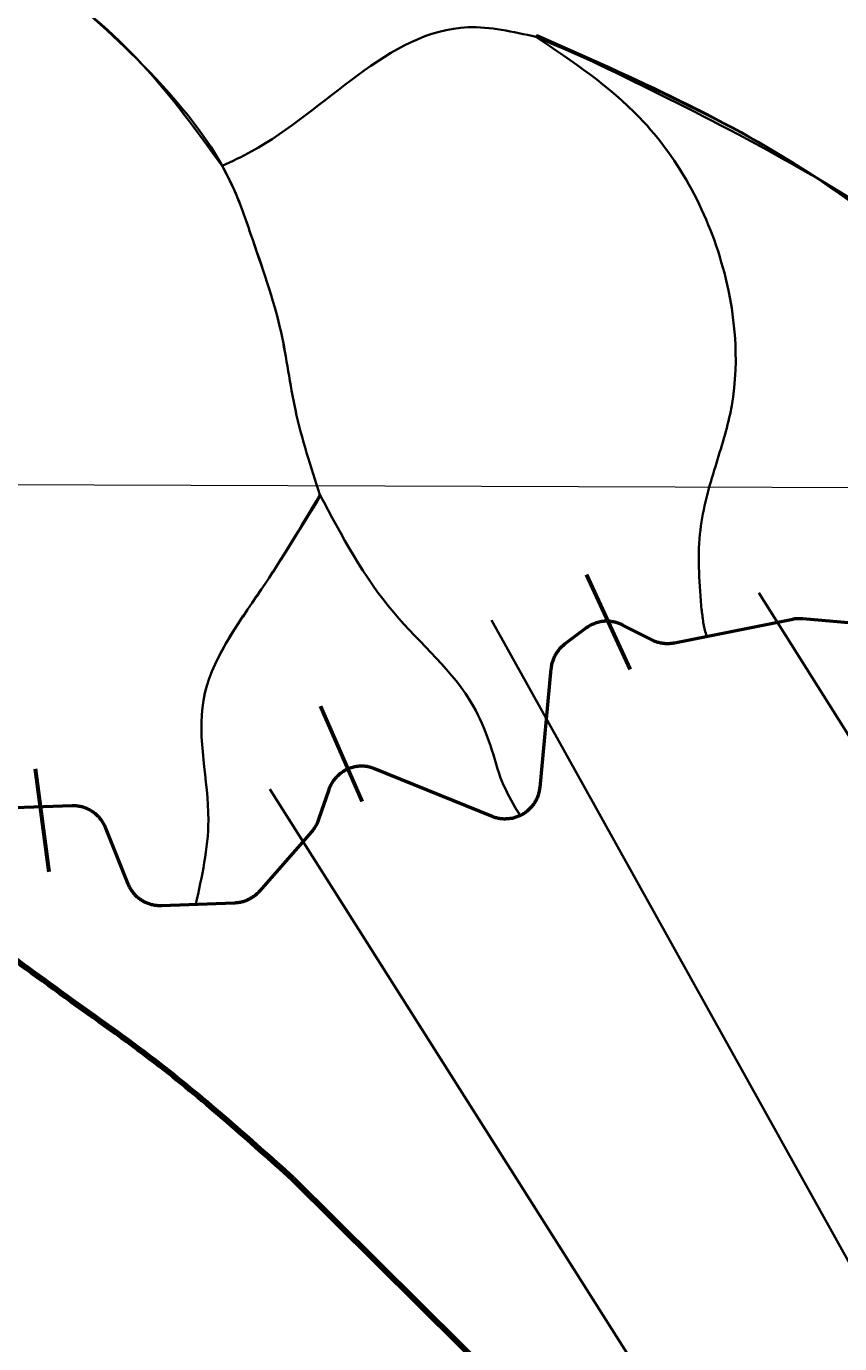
# Model space of a CAD drawing. Extents: x 553962 to 842807, y 8883888 to 9032388.
# Drawn here: x 694106 to 696450, y 8946928 to 8950723 of the extents above; entities that cross this region are included whole.
import ezdxf

# ---------------------------------------------------------------- set-up
doc = ezdxf.new("R2010")
doc.units = 0
doc.header["$LTSCALE"] = 150
for name, color, linetype, lineweight in [('1', 7, 'Continuous', 13), ('20', 7, 'Continuous', 35), ('40', 7, 'Continuous', 60), ('60', 7, 'Continuous', 53), ('9', 7, 'Continuous', 90)]:
    doc.layers.add(name, color=color, linetype=linetype, lineweight=lineweight)

msp = doc.modelspace()

# ---------------------------------------------------------------- linework, layer by layer
at = {"layer": '1'}
msp.add_line((565315.3, 8949866.8), (791497.7, 8949052.2), dxfattribs=at)
at = {"layer": '20'}
for p, q in [((695578.1, 8950697.8), (695574.8, 8950692.9)), ((694595.9, 8948193), (694593.8, 8948192.9))]:
    msp.add_line(p, q, dxfattribs=at)
for points in [[(696067.5, 8948965.1), (696315.1, 8949014.6), (696315.5, 8949014.7), (696318.3, 8949015.2), (696321.1, 8949015.6), (696323.9, 8949016), (696326.7, 8949016.2), (696329.5, 8949016.4), (696332.4, 8949016.5), (696335.2, 8949016.5), (696338, 8949016.5), (696340.8, 8949016.3), (696343.7, 8949016.1), (696563.3, 8948996.5)], [(696067.1, 8948965), (695973.7, 8948946.3), (695971, 8948945.8), (695968.2, 8948945.3), (695965.3, 8948945), (695962.5, 8948944.7), (695959.7, 8948944.5), (695956.9, 8948944.4), (695954.1, 8948944.3), (695951.2, 8948944.4), (695948.4, 8948944.5), (695945.6, 8948944.7), (695942.8, 8948945), (695940, 8948945.3), (695937.2, 8948945.8), (695934.4, 8948946.3), (695931.6, 8948946.9), (695928.9, 8948947.6), (695926.2, 8948948.3), (695923.5, 8948949.2), (695920.8, 8948950.1), (695918.1, 8948951), (695915.5, 8948952.1), (695912.9, 8948953.2), (695910.3, 8948954.4), (695908.7, 8948955.2), (695824.3, 8948998.3), (695821.8, 8948999.5), (695819.2, 8949000.7), (695816.6, 8949001.8), (695814, 8949002.8), (695811.3, 8949003.8), (695808.6, 8949004.7), (695805.9, 8949005.5), (695803.2, 8949006.2), (695800.4, 8949006.8), (695797.6, 8949007.4), (695794.8, 8949007.9), (695792.1, 8949008.3), (695789.2, 8949008.6), (695786.4, 8949008.9), (695783.6, 8949009.1), (695780.8, 8949009.2), (695778, 8949009.2), (695775.1, 8949009.1), (695772.3, 8949009), (695769.5, 8949008.7), (695766.7, 8949008.4), (695763.9, 8949008), (695761.1, 8949007.6), (695758.3, 8949007), (695755.5, 8949006.4), (695752.8, 8949005.7), (695750.1, 8949004.9), (695747.4, 8949004.1), (695744.7, 8949003.1), (695742.1, 8949002.1), (695739.5, 8949001.1), (695736.9, 8948999.9), (695734.3, 8948998.7), (695731.8, 8948997.4), (695729.3, 8948996), (695726.9, 8948994.6), (695724.5, 8948993.1), (695722.2, 8948991.5), (695719.8, 8948989.9), (695718.6, 8948989), (695657.3, 8948942.6), (695655.1, 8948940.9), (695652.9, 8948939.1), (695650.8, 8948937.2), (695648.7, 8948935.3), (695646.7, 8948933.3), (695644.7, 8948931.3), (695642.8, 8948929.2), (695640.9, 8948927.1), (695639.2, 8948924.9)], [(695639.2, 8948924.9), (695637.4, 8948922.6), (695635.8, 8948920.3), (695634.2, 8948918), (695632.7, 8948915.6), (695631.2, 8948913.2), (695629.8, 8948910.7), (695628.5, 8948908.2), (695627.2, 8948905.7), (695626.1, 8948903.1), (695625, 8948900.5), (695623.9, 8948897.9), (695623, 8948895.2), (695622.1, 8948892.5), (695621.3, 8948889.8), (695620.6, 8948887.1), (695619.9, 8948884.3), (695619.3, 8948881.6), (695618.9, 8948878.8), (695618.5, 8948876), (695618.1, 8948873.2), (695618, 8948872.3), (695585.4, 8948529.7), (695585.1, 8948526.9), (695584.7, 8948524.1), (695584.2, 8948521.3), (695583.7, 8948518.5), (695583, 8948515.8), (695582.3, 8948513), (695581.6, 8948510.3), (695580.7, 8948507.6), (695579.8, 8948504.9), (695578.8, 8948502.3), (695577.7, 8948499.7), (695576.5, 8948497.1), (695575.3, 8948494.6), (695574, 8948492), (695572.6, 8948489.6), (695571.2, 8948487.1), (695569.7, 8948484.7), (695568.1, 8948482.4), (695566.5, 8948480.1), (695564.8, 8948477.8), (695563, 8948475.6), (695561.2, 8948473.5), (695559.3, 8948471.4), (695557.3, 8948469.3), (695555.3, 8948467.3), (695553.3, 8948465.4), (695551.2, 8948463.5), (695549, 8948461.7), (695546.8, 8948459.9), (695544.5, 8948458.2), (695542.2, 8948456.6), (695539.8, 8948455), (695537.4, 8948453.6), (695535, 8948452.1), (695532.5, 8948450.8), (695530, 8948449.5), (695529.7, 8948449.3)], [(695079.5, 8948591.1), (695076.7, 8948591.3), (695073.9, 8948591.4), (695071.1, 8948591.4), (695068.2, 8948591.3), (695065.4, 8948591.2), (695062.6, 8948591), (695059.8, 8948590.6), (695057, 8948590.3), (695054.2, 8948589.8), (695051.4, 8948589.2), (695048.7, 8948588.6), (695045.9, 8948587.9), (695043.2, 8948587.1), (695040.5, 8948586.3), (695037.8, 8948585.3), (695035.2, 8948584.3), (695032.6, 8948583.3), (695030, 8948582.1), (695027.4, 8948580.9), (695024.9, 8948579.6), (695022.5, 8948578.2), (695020, 8948576.8), (695017.6, 8948575.3), (695015.3, 8948573.7), (695013, 8948572.1), (695010.7, 8948570.4), (695008.5, 8948568.6), (695006.3, 8948566.8), (695004.2, 8948564.9), (695002.2, 8948562.9), (695000.2, 8948560.9), (694998.3, 8948558.9), (694996.4, 8948556.8), (694994.6, 8948554.6), (694992.8, 8948552.4), (694991.1, 8948550.1), (694989.5, 8948547.8), (694987.9, 8948545.4), (694986.4, 8948543), (694985, 8948540.6), (694983.7, 8948538.1), (694982.4, 8948535.6), (694981.2, 8948533), (694980, 8948530.4), (694978.9, 8948527.8), (694978, 8948525.2), (694977.4, 8948523.5), (694948.2, 8948437.4), (694947.2, 8948434.8), (694946.2, 8948432.1), (694945.1, 8948429.5), (694944, 8948426.9), (694942.7, 8948424.4), (694941.4, 8948421.9), (694940, 8948419.4), (694938.6, 8948417), (694937, 8948414.6), (694935.5, 8948412.3), (694933.8, 8948410), (694932.1, 8948407.7), (694930.3, 8948405.5), (694928.7, 8948403.6), (694777.3, 8948231.1), (694775.4, 8948229), (694773.5, 8948226.9), (694771.5, 8948224.9), (694769.4, 8948223), (694767.3, 8948221.1), (694765.1, 8948219.3), (694762.9, 8948217.6), (694760.6, 8948215.9), (694758.3, 8948214.3), (694755.9, 8948212.7), (694753.5, 8948211.2), (694751.1, 8948209.8), (694748.6, 8948208.5), (694746.1, 8948207.2), (694743.5, 8948206), (694740.9, 8948204.8), (694738.3, 8948203.8), (694735.7, 8948202.8), (694733, 8948201.9), (694730.3, 8948201), (694727.6, 8948200.3), (694724.8, 8948199.6), (694722, 8948199), (694719.3, 8948198.5), (694716.5, 8948198), (694713.7, 8948197.7), (694710.8, 8948197.4), (694708, 8948197.2), (694705.9, 8948197.1), (694595.9, 8948193)], [(695528.4, 8948448.7), (695527.4, 8948448.3), (695524.8, 8948447.1), (695522.2, 8948446.1), (695519.6, 8948445.1), (695516.9, 8948444.2), (695514.2, 8948443.3), (695511.5, 8948442.6), (695508.7, 8948441.9), (695506, 8948441.2), (695503.2, 8948440.7), (695500.4, 8948440.3), (695497.6, 8948439.9), (695494.8, 8948439.6), (695492, 8948439.4), (695489.1, 8948439.3), (695486.3, 8948439.2), (695483.5, 8948439.2), (695480.7, 8948439.3), (695477.8, 8948439.5), (695475, 8948439.8), (695472.2, 8948440.1), (695469.4, 8948440.6), (695466.6, 8948441.1), (695463.9, 8948441.6), (695461.1, 8948442.3), (695458.4, 8948443), (695455.7, 8948443.8), (695453, 8948444.7), (695450.3, 8948445.7), (695448.2, 8948446.6), (695109.7, 8948584.1), (695107.1, 8948585.1), (695104.4, 8948586), (695101.7, 8948586.9), (695099, 8948587.7), (695096.3, 8948588.4), (695093.5, 8948589.1), (695090.8, 8948589.6), (695088, 8948590.1), (695085.2, 8948590.5), (695082.4, 8948590.9), (695079.5, 8948591.1)], [(694476, 8948190.5), (694473.2, 8948191), (694470.5, 8948191.5), (694467.7, 8948192.2), (694465, 8948192.9), (694462.2, 8948193.7), (694459.6, 8948194.6), (694456.9, 8948195.5), (694454.3, 8948196.6), (694451.7, 8948197.7), (694449.1, 8948198.9), (694446.6, 8948200.1), (694444.1, 8948201.4), (694441.6, 8948202.8), (694439.2, 8948204.3), (694436.8, 8948205.8), (694434.5, 8948207.4), (694432.2, 8948209.1), (694429.9, 8948210.8), (694427.7, 8948212.6), (694425.6, 8948214.4), (694423.5, 8948216.3), (694421.5, 8948218.3), (694419.5, 8948220.3), (694417.6, 8948222.4), (694415.7, 8948224.5), (694413.9, 8948226.7), (694412.2, 8948229), (694410.5, 8948231.2), (694408.9, 8948233.6), (694407.4, 8948235.9), (694405.9, 8948238.3), (694404.5, 8948240.8), (694403.2, 8948243.3), (694401.9, 8948245.8), (694400.7, 8948248.4), (694399.6, 8948251), (694399.2, 8948251.9), (694333.8, 8948414.5), (694332.7, 8948417.1), (694331.6, 8948419.7), (694330.3, 8948422.2), (694329, 8948424.7), (694327.6, 8948427.2), (694326.2, 8948429.6), (694324.7, 8948432), (694323.1, 8948434.3), (694321.4, 8948436.7), (694319.7, 8948438.9), (694317.9, 8948441.1), (694316.1, 8948443.2), (694314.2, 8948445.3), (694312.2, 8948447.4), (694310.2, 8948449.4), (694308.2, 8948451.3), (694306, 8948453.2), (694303.9, 8948455), (694301.6, 8948456.7), (694299.4, 8948458.4), (694297, 8948460), (694294.7, 8948461.6), (694292.3, 8948463.1), (694289.8, 8948464.5), (694287.3, 8948465.8), (694284.8, 8948467.1), (694282.2, 8948468.3), (694279.7, 8948469.4), (694277, 8948470.5), (694274.4, 8948471.5), (694271.7, 8948472.4), (694269, 8948473.2), (694266.3, 8948473.9), (694263.5, 8948474.6), (694260.8, 8948475.2), (694258, 8948475.7), (694255.2, 8948476.2), (694252.4, 8948476.5), (694249.6, 8948476.8), (694246.7, 8948477), (694243.9, 8948477.1), (694241.1, 8948477.2), (694238.2, 8948477.1), (694237.7, 8948477.1), (693961.3, 8948467.8)], [(694593.5, 8948192.9), (694495.7, 8948189.2), (694492.9, 8948189.2), (694490.1, 8948189.2), (694487.2, 8948189.3), (694484.4, 8948189.5), (694481.6, 8948189.7), (694478.8, 8948190.1), (694476, 8948190.5)]]:
    msp.add_lwpolyline(points, dxfattribs=at)
for points in [[(694670, 8950321.1), (694439.8, 8950613.6), (694156.9, 8950862.1), (693930.9, 8951017.6), (693735.2, 8951158.4), (693520.4, 8951385.6), (693322.3, 8951661.8), (693205.5, 8951886.3), (693164.6, 8952071.8), (693144.7, 8952201.6), (693113.2, 8952323.7)], [(693113.3, 8952323.5), (693144.7, 8952201.6), (693164.6, 8952071.8), (693205.5, 8951886.3), (693322.3, 8951661.8), (693520.4, 8951385.6), (693735.2, 8951158.4), (693930.9, 8951017.6), (694156.9, 8950862.1), (694439.8, 8950613.6), (694704.7, 8950252.2), (694752.1, 8950125.6), (694839.8, 8949841.7), (694881.4, 8949617.9), (694952.1, 8949373.3)], [(695574.8, 8950692.9), (695379, 8950720.6), (694755.4, 8950363.2), (694670, 8950321.1)], [(694670, 8950321.1), (694755.4, 8950363.2), (695379, 8950720.6), (695574.8, 8950692.9)], [(695574.8, 8950692.9), (695873.2, 8950460.6), (696117.7, 8950012.7), (696134.3, 8949606.3), (696088.7, 8949444.6), (696047.4, 8949260.3), (696052.2, 8949040.7)], [(696889.2, 8949885.6), (696382.1, 8950287.3), (695574.8, 8950692.9)], [(695574.8, 8950692.9), (695873.2, 8950460.6), (696117.7, 8950012.7), (696134.3, 8949606.3), (696088.7, 8949444.6), (696047.4, 8949260.3), (696052.2, 8949040.7)], [(696052.2, 8949040.7), (696047.4, 8949260.3), (696088.7, 8949444.6), (696134.3, 8949606.3), (696117.7, 8950012.7), (695873.2, 8950460.6), (695574.8, 8950692.9)], [(696888, 8949886.3), (696382.1, 8950287.3), (695578.1, 8950697.8)], [(697761.3, 8948453.6), (697736.3, 8948577.4), (697674, 8948827.1), (697646.2, 8949109.5), (697322.9, 8949341.7), (697007.9, 8949764.7), (696382.1, 8950287.3), (695578.1, 8950697.8)], [(694952.1, 8949373.3), (694881.4, 8949617.9), (694839.8, 8949841.7), (694752.1, 8950125.6), (694704.7, 8950252.2), (694670.1, 8950321)], [(694593.8, 8948192.9), (694630.4, 8948436.2), (694616, 8948781.1), (694782.6, 8949100.2), (694955, 8949373.3)], [(694593.8, 8948192.9), (694630.4, 8948436.2), (694616, 8948781.1), (694782.6, 8949100.2), (694955, 8949373.3)], [(694952.1, 8949373.1), (694782.6, 8949100.2), (694616, 8948781.1), (694630.4, 8948436.2), (694593.8, 8948192.9)], [(694952.1, 8949373.3), (695164.7, 8949034.1), (695394.6, 8948763.9), (695472.1, 8948556.9)], [(695472.1, 8948556.9), (695394.6, 8948763.9), (695164.7, 8949034.1), (694952.1, 8949373.3)], [(695472.1, 8948556.9), (695394.6, 8948763.9), (695164.7, 8949034.1), (694952.1, 8949373.3)], [(696052.1, 8949044.8), (696057.1, 8949005.9), (696065.3, 8948970.4), (696067.1, 8948964.9)], [(696052.1, 8949044.8), (696057.1, 8949005.9), (696065.3, 8948970.4), (696066.5, 8948966.9)], [(695471.2, 8948559.5), (695515.2, 8948472.2), (695530.4, 8948448.1)], [(695529.7, 8948449.3), (695515.2, 8948472.2), (695471.2, 8948559.5)], [(695471.2, 8948559.5), (695515.2, 8948472.2), (695530.4, 8948448.1)]]:
    msp.add_spline(points, degree=3, dxfattribs=at)
at = {"layer": '40'}
for p, q in [((695719.9, 8949143.6), (695845.8, 8948871.3)), ((694953.3, 8948764.7), (695073.5, 8948489.8)), ((694131.4, 8948584.2), (694170.8, 8948286.8))]:
    msp.add_line(p, q, dxfattribs=at)
at = {"layer": '40', "lineweight": 35}
for points in [[(696217.4, 8949091.4), (697067.7, 8947741.4), (698949.7, 8947741.4)], [(695446.4, 8949012), (696489.5, 8947140.1), (698122.1, 8947140.1)], [(694807.4, 8948525.6), (696231.8, 8946277.9), (698088.1, 8946277.9)]]:
    msp.add_lwpolyline(points, dxfattribs=at)
at = {"layer": '60'}
for points in [[(696563.3, 8948996.5), (696343.7, 8949016.1), (696340.8, 8949016.3), (696338, 8949016.5), (696335.2, 8949016.5), (696332.4, 8949016.5), (696329.5, 8949016.4), (696326.7, 8949016.2), (696323.9, 8949016), (696321.1, 8949015.6), (696318.3, 8949015.2), (696315.5, 8949014.7), (696315.1, 8949014.6), (695973.7, 8948946.3), (695971, 8948945.8), (695968.2, 8948945.3), (695965.3, 8948945), (695962.5, 8948944.7), (695959.7, 8948944.5), (695956.9, 8948944.4), (695954.1, 8948944.3), (695951.2, 8948944.4), (695948.4, 8948944.5), (695945.6, 8948944.7), (695942.8, 8948945), (695940, 8948945.3), (695937.2, 8948945.8), (695934.4, 8948946.3), (695931.6, 8948946.9), (695928.9, 8948947.6), (695926.2, 8948948.3), (695923.5, 8948949.2), (695920.8, 8948950.1), (695918.1, 8948951), (695915.5, 8948952.1), (695912.9, 8948953.2), (695910.3, 8948954.4), (695908.7, 8948955.2), (695824.3, 8948998.3), (695821.8, 8948999.5), (695819.2, 8949000.7), (695816.6, 8949001.8), (695814, 8949002.8), (695811.3, 8949003.8), (695808.6, 8949004.7), (695805.9, 8949005.5), (695803.2, 8949006.2), (695800.4, 8949006.8), (695797.6, 8949007.4), (695794.8, 8949007.9), (695792.1, 8949008.3), (695789.2, 8949008.6), (695786.4, 8949008.9), (695783.6, 8949009.1), (695780.8, 8949009.2), (695778, 8949009.2), (695775.1, 8949009.1), (695772.3, 8949009), (695769.5, 8949008.7), (695766.7, 8949008.4), (695763.9, 8949008), (695761.1, 8949007.6), (695758.3, 8949007), (695755.5, 8949006.4), (695752.8, 8949005.7), (695750.1, 8949004.9), (695747.4, 8949004.1), (695744.7, 8949003.1), (695742.1, 8949002.1), (695739.5, 8949001.1), (695736.9, 8948999.9), (695734.3, 8948998.7), (695731.8, 8948997.4), (695729.3, 8948996), (695726.9, 8948994.6), (695724.5, 8948993.1), (695722.2, 8948991.5), (695719.8, 8948989.9), (695718.6, 8948989), (695657.3, 8948942.6), (695655.1, 8948940.9), (695652.9, 8948939.1), (695650.8, 8948937.2), (695648.7, 8948935.3), (695646.7, 8948933.3), (695644.7, 8948931.3), (695642.8, 8948929.2), (695640.9, 8948927.1), (695639.2, 8948924.9)], [(695639.2, 8948924.9), (695637.4, 8948922.6), (695635.8, 8948920.3), (695634.2, 8948918), (695632.7, 8948915.6), (695631.2, 8948913.2), (695629.8, 8948910.7), (695628.5, 8948908.2), (695627.2, 8948905.7), (695626.1, 8948903.1), (695625, 8948900.5), (695623.9, 8948897.9), (695623, 8948895.2), (695622.1, 8948892.5), (695621.3, 8948889.8), (695620.6, 8948887.1), (695619.9, 8948884.3), (695619.3, 8948881.6), (695618.9, 8948878.8), (695618.5, 8948876), (695618.1, 8948873.2), (695618, 8948872.3), (695585.4, 8948529.7), (695585.1, 8948526.9), (695584.7, 8948524.1), (695584.2, 8948521.3), (695583.7, 8948518.5), (695583, 8948515.8), (695582.3, 8948513), (695581.6, 8948510.3), (695580.7, 8948507.6), (695579.8, 8948504.9), (695578.8, 8948502.3), (695577.7, 8948499.7), (695576.5, 8948497.1), (695575.3, 8948494.6), (695574, 8948492), (695572.6, 8948489.6), (695571.2, 8948487.1), (695569.7, 8948484.7), (695568.1, 8948482.4), (695566.5, 8948480.1), (695564.8, 8948477.8), (695563, 8948475.6), (695561.2, 8948473.5), (695559.3, 8948471.4), (695557.3, 8948469.3), (695555.3, 8948467.3), (695553.3, 8948465.4), (695551.2, 8948463.5), (695549, 8948461.7), (695546.8, 8948459.9), (695544.5, 8948458.2), (695542.2, 8948456.6), (695539.8, 8948455), (695537.4, 8948453.6), (695535, 8948452.1), (695532.5, 8948450.8), (695530, 8948449.5), (695527.4, 8948448.3), (695524.8, 8948447.1), (695522.2, 8948446.1), (695519.6, 8948445.1), (695516.9, 8948444.2), (695514.2, 8948443.3), (695511.5, 8948442.6), (695508.7, 8948441.9), (695506, 8948441.2), (695503.2, 8948440.7), (695500.4, 8948440.3), (695497.6, 8948439.9), (695494.8, 8948439.6), (695492, 8948439.4), (695489.1, 8948439.3), (695486.3, 8948439.2), (695483.5, 8948439.2), (695480.7, 8948439.3), (695477.8, 8948439.5), (695475, 8948439.8), (695472.2, 8948440.1), (695469.4, 8948440.6), (695466.6, 8948441.1), (695463.9, 8948441.6), (695461.1, 8948442.3), (695458.4, 8948443), (695455.7, 8948443.8), (695453, 8948444.7), (695450.3, 8948445.7), (695448.2, 8948446.6), (695109.7, 8948584.1), (695107.1, 8948585.1), (695104.4, 8948586), (695101.7, 8948586.9), (695099, 8948587.7), (695096.3, 8948588.4), (695093.5, 8948589.1), (695090.8, 8948589.6), (695088, 8948590.1), (695085.2, 8948590.5), (695082.4, 8948590.9), (695079.5, 8948591.1)], [(695079.5, 8948591.1), (695076.7, 8948591.3), (695073.9, 8948591.4), (695071.1, 8948591.4), (695068.2, 8948591.3), (695065.4, 8948591.2), (695062.6, 8948591), (695059.8, 8948590.6), (695057, 8948590.3), (695054.2, 8948589.8), (695051.4, 8948589.2), (695048.7, 8948588.6), (695045.9, 8948587.9), (695043.2, 8948587.1), (695040.5, 8948586.3), (695037.8, 8948585.3), (695035.2, 8948584.3), (695032.6, 8948583.3), (695030, 8948582.1), (695027.4, 8948580.9), (695024.9, 8948579.6), (695022.5, 8948578.2), (695020, 8948576.8), (695017.6, 8948575.3), (695015.3, 8948573.7), (695013, 8948572.1), (695010.7, 8948570.4), (695008.5, 8948568.6), (695006.3, 8948566.8), (695004.2, 8948564.9), (695002.2, 8948562.9), (695000.2, 8948560.9), (694998.3, 8948558.9), (694996.4, 8948556.8), (694994.6, 8948554.6), (694992.8, 8948552.4), (694991.1, 8948550.1), (694989.5, 8948547.8), (694987.9, 8948545.4), (694986.4, 8948543), (694985, 8948540.6), (694983.7, 8948538.1), (694982.4, 8948535.6), (694981.2, 8948533), (694980, 8948530.4), (694978.9, 8948527.8), (694978, 8948525.2), (694977.4, 8948523.5), (694948.2, 8948437.4), (694947.2, 8948434.8), (694946.2, 8948432.1), (694945.1, 8948429.5), (694944, 8948426.9), (694942.7, 8948424.4), (694941.4, 8948421.9), (694940, 8948419.4), (694938.6, 8948417), (694937, 8948414.6), (694935.5, 8948412.3), (694933.8, 8948410), (694932.1, 8948407.7), (694930.3, 8948405.5), (694928.7, 8948403.6), (694777.3, 8948231.1), (694775.4, 8948229), (694773.5, 8948226.9), (694771.5, 8948224.9), (694769.4, 8948223), (694767.3, 8948221.1), (694765.1, 8948219.3), (694762.9, 8948217.6), (694760.6, 8948215.9), (694758.3, 8948214.3), (694755.9, 8948212.7), (694753.5, 8948211.2), (694751.1, 8948209.8), (694748.6, 8948208.5), (694746.1, 8948207.2), (694743.5, 8948206), (694740.9, 8948204.8), (694738.3, 8948203.8), (694735.7, 8948202.8), (694733, 8948201.9), (694730.3, 8948201), (694727.6, 8948200.3), (694724.8, 8948199.6), (694722, 8948199), (694719.3, 8948198.5), (694716.5, 8948198), (694713.7, 8948197.7), (694710.8, 8948197.4), (694708, 8948197.2), (694705.9, 8948197.1), (694495.7, 8948189.2), (694492.9, 8948189.2), (694490.1, 8948189.2), (694487.2, 8948189.3), (694484.4, 8948189.5), (694481.6, 8948189.7), (694478.8, 8948190.1), (694476, 8948190.5)], [(694476, 8948190.5), (694473.2, 8948191), (694470.5, 8948191.5), (694467.7, 8948192.2), (694465, 8948192.9), (694462.2, 8948193.7), (694459.6, 8948194.6), (694456.9, 8948195.5), (694454.3, 8948196.6), (694451.7, 8948197.7), (694449.1, 8948198.9), (694446.6, 8948200.1), (694444.1, 8948201.4), (694441.6, 8948202.8), (694439.2, 8948204.3), (694436.8, 8948205.8), (694434.5, 8948207.4), (694432.2, 8948209.1), (694429.9, 8948210.8), (694427.7, 8948212.6), (694425.6, 8948214.4), (694423.5, 8948216.3), (694421.5, 8948218.3), (694419.5, 8948220.3), (694417.6, 8948222.4), (694415.7, 8948224.5), (694413.9, 8948226.7), (694412.2, 8948229), (694410.5, 8948231.2), (694408.9, 8948233.6), (694407.4, 8948235.9), (694405.9, 8948238.3), (694404.5, 8948240.8), (694403.2, 8948243.3), (694401.9, 8948245.8), (694400.7, 8948248.4), (694399.6, 8948251), (694399.2, 8948251.9), (694333.8, 8948414.5), (694332.7, 8948417.1), (694331.6, 8948419.7), (694330.3, 8948422.2), (694329, 8948424.7), (694327.6, 8948427.2), (694326.2, 8948429.6), (694324.7, 8948432), (694323.1, 8948434.3), (694321.4, 8948436.7), (694319.7, 8948438.9), (694317.9, 8948441.1), (694316.1, 8948443.2), (694314.2, 8948445.3), (694312.2, 8948447.4), (694310.2, 8948449.4), (694308.2, 8948451.3), (694306, 8948453.2), (694303.9, 8948455), (694301.6, 8948456.7), (694299.4, 8948458.4), (694297, 8948460), (694294.7, 8948461.6), (694292.3, 8948463.1), (694289.8, 8948464.5), (694287.3, 8948465.8), (694284.8, 8948467.1), (694282.2, 8948468.3), (694279.7, 8948469.4), (694277, 8948470.5), (694274.4, 8948471.5), (694271.7, 8948472.4), (694269, 8948473.2), (694266.3, 8948473.9), (694263.5, 8948474.6), (694260.8, 8948475.2), (694258, 8948475.7), (694255.2, 8948476.2), (694252.4, 8948476.5), (694249.6, 8948476.8), (694246.7, 8948477), (694243.9, 8948477.1), (694241.1, 8948477.2), (694238.2, 8948477.1), (694237.7, 8948477.1), (693961.3, 8948467.8)]]:
    msp.add_lwpolyline(points, dxfattribs=at)
at = {"layer": '9'}
msp.add_lwpolyline([(705509.2, 8948874.2), (705653.5, 8945380.8), (701918.9, 8940415.3), (694874, 8947402.7)], dxfattribs=at)
for points in [[(637260.6, 8972975.8), (641524.5, 8971056.2), (652526.1, 8965412.7), (653164.3, 8965062.8), (670790.5, 8953770.1), (686194, 8943929.9), (696283.3, 8937647.1)], [(694874, 8947402.7), (694491.4, 8947729), (693981.6, 8948105.1), (692654.2, 8949437.3), (691811.8, 8950292), (691552.9, 8951277.6), (691093.4, 8951755.3), (689976, 8951721.8), (689441.2, 8951996.3), (689158.9, 8952576.6), (688699.5, 8953029), (687605.5, 8953400.8), (685873.4, 8954400.8), (684752.3, 8955101.5), (681638, 8958243.7), (680641.1, 8959527.7), (679425.4, 8960995.9)]]:
    msp.add_spline(points, degree=3, dxfattribs=at)

doc.saveas('drawing.dxf')
